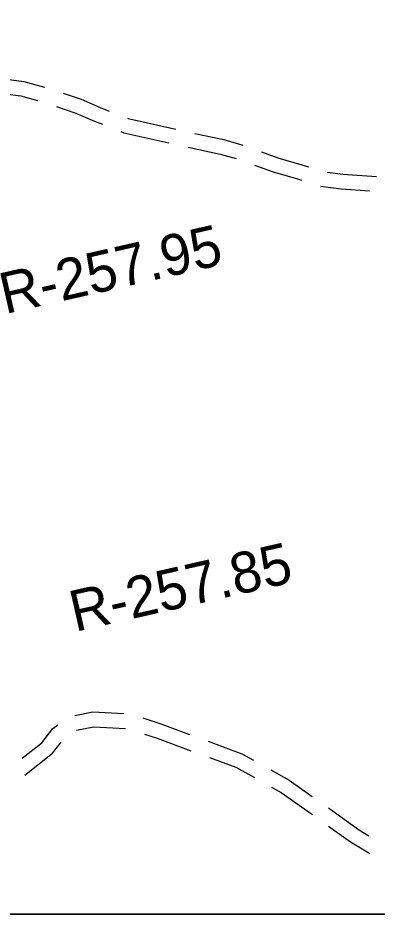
# Model space of a CAD drawing. Extents: x 3250478 to 3288318, y 788638 to 816472.
# Drawn here: x 3279729 to 3280456, y 794014 to 795831 of the extents above; entities that cross this region are included whole.
import ezdxf

# ---------------------------------------------------------------- set-up
doc = ezdxf.new("R2010")
doc.units = 0
for name, color, linetype in [('V-GRID-FRAM', 7, 'Continuous'), ('V-RIVR-RANG-IDEN', 7, 'Continuous'), ('V-ROAD-CNTR', 7, 'Continuous'), ('V-SITE-VEGE', 7, 'Continuous')]:
    doc.layers.add(name, color=color, linetype=linetype)

msp = doc.modelspace()

# ---------------------------------------------------------------- linework, layer by layer
at = {"layer": 'V-GRID-FRAM'}
msp.add_lwpolyline([(3254649.6, 812209.1), (3286070.1, 812200), (3286072.7, 794013.5), (3254636.4, 794022.7), (3254649.6, 812209.1)], dxfattribs=at)
at = {"layer": 'V-ROAD-CNTR'}
for points in [[(3279684.4, 795709.5), (3279740.8, 795702.1), (3279782.3, 795690.4)], [(3279670.3, 795681), (3279734.8, 795672.7), (3279768.4, 795663.2)], [(3279820.5, 795678.5), (3279857, 795666.1), (3279895, 795649.4), (3279913.5, 795642.1)], [(3279806.6, 795651.5), (3279846.1, 795638.1), (3279883.5, 795621.7), (3279899.8, 795615.3)], [(3279950.8, 795627.5), (3279951.8, 795627.1), (3280048.3, 795605.3)], [(3279937, 795600.7), (3279943, 795598.3), (3280034.2, 795577.7)], [(3280087.3, 795596.8), (3280145.7, 795584.2), (3280184.4, 795573)], [(3280073.3, 795569.1), (3280138.3, 795555.1), (3280170.5, 795545.8)], [(3280222.1, 795559.5), (3280255.2, 795547.2), (3280304.1, 795533.3), (3280317.2, 795528.9)], [(3280208.2, 795532.7), (3280245.9, 795518.7), (3280295.2, 795504.7), (3280303.3, 795501.9)], [(3280355.6, 795518.3), (3280386.7, 795514.1), (3280455.1, 795509.3)], [(3280341.4, 795489.9), (3280383.6, 795484.3), (3280440.9, 795480.2)], [(3279844.1, 794418), (3279880.2, 794424.9), (3279943.3, 794421.6)], [(3279982, 794412.7), (3280020.5, 794400.1), (3280076.3, 794379.5)], [(3279737.3, 794331.1), (3279777.3, 794362.5), (3279799.1, 794391.1), (3279809.8, 794398.7)], [(3279847.4, 794388.1), (3279882.3, 794394.8), (3279946.7, 794391.4)], [(3279984.9, 794380.2), (3280010.6, 794371.7), (3280079, 794346.5)], [(3279742.5, 794297.1), (3279798.9, 794341.2), (3279816, 794363.9)], [(3280113.8, 794365.6), (3280182.5, 794340.2), (3280205.9, 794327.3)], [(3280116.6, 794332.6), (3280170, 794312.9), (3280207.6, 794292)], [(3280240.8, 794307.8), (3280278.2, 794287), (3280325, 794254)], [(3280242.5, 794272.5), (3280262.2, 794261.6), (3280321.3, 794219.9), (3280325.5, 794216.9)], [(3280357.5, 794230.8), (3280418.7, 794186.8), (3280439.8, 794174.1)], [(3280358, 794193.5), (3280402.2, 794161.7), (3280439.4, 794139.3), (3280441.3, 794138.3)]]:
    msp.add_lwpolyline(points, dxfattribs=at)
at = {"layer": 'V-SITE-VEGE'}
msp.add_line((3279596.1, 794015.4), (3286072.7, 794013.5), dxfattribs=at)

# ---------------------------------------------------------------- texts
at = {"layer": 'V-RIVR-RANG-IDEN'}
for s, p in [('R-257.95', (3279702.5, 795230.6)), ('R-257.85', (3279844.4, 794586.9))]:
    msp.add_text(s, height=83, rotation=12.8632, dxfattribs=at).set_placement(p)

doc.saveas('drawing.dxf')
